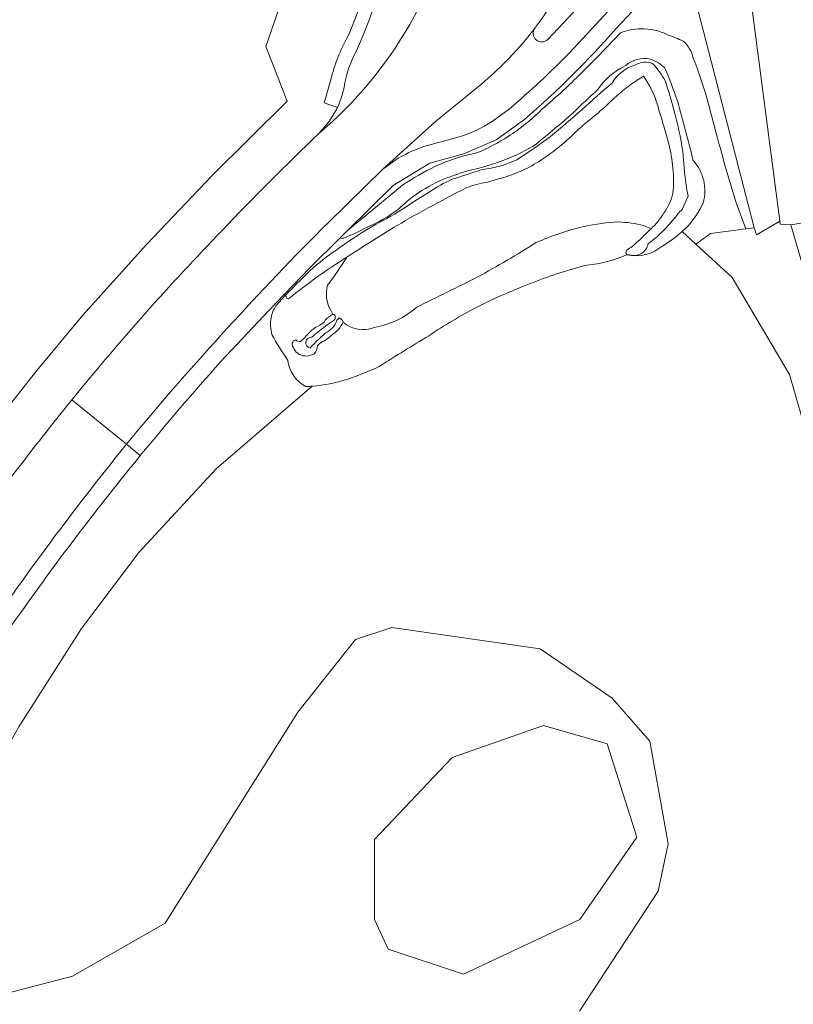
# Model space of a CAD drawing. Header units: metres. Extents: x 197700 to 204338, y 317132 to 325229.
# Tile 1052 of 1056: x 199544 to 199609, y 320925 to 321009. Entities that reach past the tile are written whole.
import ezdxf

# ---------------------------------------------------------------- set-up
doc = ezdxf.new("R2010")
doc.units = ezdxf.units.M
for name, color, linetype, lineweight in [('B-WE-GR-BEPLANTING_CULTUUR_BODEMBEDEKKER-GV', 90, 'Continuous', 18), ('B-WE-GR-BOS_LOOF-GV', 40, 'Continuous', 13), ('B-WE-GR-BOS_NAALD-GV', 40, 'Continuous', 13), ('B-WE-GR-GROENVOORZIENING-GV', 80, 'Continuous', 18), ('B-WE-IE-TERREINAFSCHEIDING_KUNSTMATIG_MUUR-GV', 90, 'Continuous', 18), ('B-WE-OG-TERREIN_CULTUURSCHEIDING-GV', 7, 'Continuous', 18), ('B-WE-OG-WATER-GV', 130, 'Continuous', 18), ('B-WE-OG-WATER_MEER-GV', 140, 'Continuous', 18), ('B-WE-VH-VERHARDING_ASFALT-GV', 252, 'Continuous', 18), ('B-WE-VH-VERHARDING_BETONSTRAATSTEEN-GV', 252, 'Continuous', 18), ('B-WE-VH-VERHARDING_HALFVERHARDING_GRIND-GV', 252, 'Continuous', 18), ('B-WE-VH-VERHARDING_TEGEL-GV', 252, 'Continuous', 18)]:
    doc.layers.add(name, color=color, linetype=linetype, lineweight=lineweight)

msp = doc.modelspace()

# ---------------------------------------------------------------- linework, layer by layer
at = {"layer": 'B-WE-GR-BEPLANTING_CULTUUR_BODEMBEDEKKER-GV'}
for points in [[(199590.417, 321012.747, -0.042107), (199587.426, 321007.943)], [(199587.426, 321007.943, 0.915827), (199588.532, 321006.982)]]:
    msp.add_lwpolyline(points, format="xyb", dxfattribs=at)
msp.add_lwpolyline([(199588.532, 321006.982), (199592.906, 321011.683)], dxfattribs=at)
at = {"layer": 'B-WE-GR-BOS_LOOF-GV'}
for points in [[(199599.99, 320990.613, -0.057302), (199598.337, 320989.413)], [(199598.337, 320989.413, -0.231221), (199595.258, 320988.629)], [(199595.258, 320988.629, -0.07801), (199591.88, 320987.759)], [(199591.88, 320987.759, 0.035257), (199587.296, 320986.282)], [(199587.296, 320986.282, 0.026473), (199582.481, 320984.169)], [(199582.481, 320984.169, 0.029187), (199578.398, 320981.735)], [(199578.398, 320981.735, 0.004108), (199574.205, 320979.146)], [(199574.205, 320979.146, -0.031854), (199571.437, 320978.015)], [(199571.437, 320978.015, -0.050018), (199568.461, 320977.44)]]:
    msp.add_lwpolyline(points, format="xyb", dxfattribs=at)
for points in [[(199622.37, 320921.015), (199620.846, 320933.425), (199625.2, 320943.439), (199621.717, 320944.745), (199616.002, 320954.597), (199609.144, 320978.436), (199604.246, 320986.709), (199601.167, 320989.534), (199599.99, 320990.613)], [(199568.461, 320977.44), (199560.269, 320970.381), (199553.683, 320963.251), (199548.785, 320956.774), (199543.451, 320948.392)], [(199536.157, 320924.063), (199548.023, 320927.165), (199555.914, 320931.683), (199567.235, 320949.644), (199572.134, 320955.849), (199575.236, 320956.883), (199587.891, 320955.062), (199594.013, 320950.841), (199597.225, 320947.195), (199598.803, 320938.432), (199597.932, 320934.404), (199591.238, 320924.172)]]:
    msp.add_lwpolyline(points, dxfattribs=at)
at = {"layer": 'B-WE-GR-BOS_NAALD-GV'}
msp.add_lwpolyline([(199541.247, 320974.059), (199544.989, 320978.788), (199548.911, 320983.484), (199554.356, 320989.529), (199559.942, 320995.402), (199566.318, 321001.735), (199564.506, 321006.397), (199566.649, 321012.553), (199566.356, 321015.707), (199564.733, 321015.369), (199563.241, 321015.036), (199560.043, 321014.409), (199558.588, 321014.105), (199555.402, 321013.472), (199553.931, 321013.174), (199550.762, 321012.531), (199549.303, 321012.223), (199546.172, 321011.585), (199546.165, 321011.583), (199544.696, 321011.28), (199540.444, 321010.416)], dxfattribs=at)
at = {"layer": 'B-WE-GR-GROENVOORZIENING-GV'}
for points in [[(199604.599, 320993.078), (199605.416, 320990.851), (199606.136, 320990.945), (199601.118, 321010.318), (199597.604, 321011.391), (199594.361, 321007.925)], [(199586.546, 321000.177), (199584.125, 320998.425), (199581.39, 320997.248), (199578.485, 320996.434), (199575.363, 320994.551), (199571.462, 320990.694), (199573.066, 320992.012), (199575.818, 320994.283), (199576.163, 320994.569)], [(199576.163, 320994.569), (199575.818, 320994.283), (199573.066, 320992.012), (199571.462, 320990.694), (199570.782, 320990.022), (199571.019, 320990.042), (199571.16, 320990.054)], [(199600.507, 320993.639), (199599.996, 320992.502)], [(199605.416, 320990.851), (199604.599, 320993.078)], [(199597.346, 320990.86), (199596.697, 320991.131)], [(199599.99, 320990.613), (199601.167, 320989.534), (199602.39, 320990.454), (199605.416, 320990.851)], [(199571.16, 320990.054), (199571.019, 320990.042), (199570.782, 320990.022), (199568.252, 320987.52), (199566.093, 320985.284), (199566.189, 320985.188), (199566.894, 320985.908)], [(199595.258, 320988.629), (199595.284, 320988.67)], [(199595.284, 320988.67), (199595.258, 320988.629)], [(199565.371, 320984.3), (199566.189, 320985.188), (199566.093, 320985.284), (199564.781, 320983.926), (199560.653, 320979.509)], [(199566.437, 320984.877), (199566.306, 320984.922), (199566.189, 320985.188), (199565.371, 320984.3)], [(199570.212, 320983.558), (199570.003, 320983.951)], [(199567.471, 320981.252), (199567.826, 320981.582)], [(199527.674, 320918.986), (199535.287, 320933.914), (199543.451, 320948.392), (199548.785, 320956.774), (199553.683, 320963.251), (199560.269, 320970.381), (199568.461, 320977.44)]]:
    msp.add_lwpolyline(points, dxfattribs=at)
for points in [[(199594.361, 321007.925, -0.03579), (199586.546, 321000.177)], [(199591.651, 321004.388, 0.012333), (199594.726, 321007.556)], [(199594.726, 321007.556, -0.012333), (199591.651, 321004.388)], [(199594.726, 321007.556, -0.085352), (199596.488, 321007.908)], [(199596.488, 321007.908, 0.085352), (199594.726, 321007.556)], [(199596.488, 321007.908, -0.118559), (199598.738, 321007.393)], [(199598.738, 321007.393, 0.118559), (199596.488, 321007.908)], [(199598.738, 321007.393, -0.030333), (199600.069, 321006.848)], [(199600.069, 321006.848, 0.030333), (199598.738, 321007.393)], [(199600.069, 321006.848, -0.176797), (199600.927, 321005.391)], [(199600.927, 321005.391, 0.176797), (199600.069, 321006.848)], [(199597.248, 321005.312, 0.240222), (199595.174, 321004.766)], [(199595.174, 321004.766, -0.240222), (199597.248, 321005.312)], [(199596.014, 321004.834, -0.224219), (199597.464, 321004.943)], [(199598.506, 321004.576, 0.107565), (199597.248, 321005.312)], [(199597.248, 321005.312, -0.107565), (199598.506, 321004.576)], [(199600.927, 321005.391, -0.030597), (199601.325, 321004.36)], [(199601.325, 321004.36, 0.030597), (199600.927, 321005.391)], [(199588.009, 321001.008, 0.020795), (199591.651, 321004.388)], [(199591.651, 321004.388, -0.020795), (199588.009, 321001.008)], [(199595.174, 321004.766, 0.136685), (199592.805, 321002.717)], [(199592.805, 321002.717, -0.136685), (199595.174, 321004.766)], [(199594.011, 321003.261, -0.191267), (199596.014, 321004.834)], [(199597.464, 321004.943, -0.069976), (199598.554, 321003.431)], [(199599.578, 321001.749, 0.017691), (199598.506, 321004.576)], [(199598.506, 321004.576, -0.017691), (199599.578, 321001.749)], [(199601.325, 321004.36, -0.031357), (199602.537, 321000.278)], [(199602.537, 321000.278, 0.031357), (199601.325, 321004.36)], [(199598.554, 321003.431, -0.017094), (199599.284, 321001)], [(199592.805, 321002.717, 0.008808), (199590.691, 321000.749)], [(199590.691, 321000.749, -0.008808), (199592.805, 321002.717)], [(199591.459, 321001.011, -0.016646), (199594.011, 321003.261)], [(199600.934, 320996.659, 0.007093), (199599.578, 321001.749)], [(199599.578, 321001.749, -0.007093), (199600.934, 320996.659)], [(199585.164, 320998.728, 0.051317), (199588.009, 321001.008)], [(199588.009, 321001.008, -0.051317), (199585.164, 320998.728)], [(199588.759, 320998.732, 0.005435), (199591.459, 321001.011)], [(199599.284, 321001, -0.030759), (199600.038, 320997.432)], [(199590.691, 321000.749, -0.012584), (199587.558, 320998.073)], [(199587.558, 320998.073, 0.012584), (199590.691, 321000.749)], [(199602.537, 321000.278, -0.005104), (199603.469, 320996.845)], [(199603.469, 320996.845, 0.005104), (199602.537, 321000.278)], [(199582.569, 320997.343, 0.039376), (199585.164, 320998.728)], [(199585.164, 320998.728, -0.039376), (199582.569, 320997.343)], [(199585.904, 320996.739, 0.022705), (199588.759, 320998.732)], [(199587.558, 320998.073, -0.050807), (199584.939, 320996.757)], [(199584.939, 320996.757, 0.050807), (199587.558, 320998.073)], [(199600.038, 320997.432, 0.018651), (199600.314, 320994.741)], [(199578.962, 320996.179, -0.056149), (199582.569, 320997.343)], [(199582.569, 320997.343, 0.056149), (199578.962, 320996.179)], [(199584.939, 320996.757, -0.046584), (199581.923, 320995.862)], [(199581.923, 320995.862, 0.046584), (199584.939, 320996.757)], [(199582.951, 320995.896, 0.078141), (199585.904, 320996.739)], [(199601.79, 320993.076, 0.256718), (199600.934, 320996.659)], [(199600.934, 320996.659, -0.256718), (199601.79, 320993.076)], [(199603.469, 320996.845, 0.007477), (199604.599, 320993.078)], [(199604.599, 320993.078, -0.007477), (199603.469, 320996.845)], [(199576.163, 320994.569, -0.036801), (199578.962, 320996.179)], [(199578.962, 320996.179, 0.036801), (199576.163, 320994.569)], [(199581.923, 320995.862, 0.008202), (199579.659, 320995.09)], [(199579.659, 320995.09, -0.008202), (199581.923, 320995.862)], [(199580.392, 320995.072, -0.007879), (199582.951, 320995.896)], [(199579.659, 320995.09, 0.048891), (199577.222, 320993.725)], [(199577.222, 320993.725, -0.048891), (199579.659, 320995.09)], [(199578.423, 320993.974, -0.044334), (199580.392, 320995.072)], [(199600.314, 320994.741, 0.039092), (199600.507, 320993.639)], [(199577.222, 320993.725, 0.037427), (199575.852, 320992.558)], [(199575.852, 320992.558, -0.037427), (199577.222, 320993.725)], [(199576.107, 320992.487, -0.017028), (199578.423, 320993.974)], [(199575.852, 320992.558, -0.058191), (199573.089, 320990.958)], [(199573.089, 320990.958, 0.058191), (199575.852, 320992.558)], [(199573.521, 320991.033, 0.015057), (199576.107, 320992.487)], [(199599.996, 320992.502, 0.011729), (199599.612, 320992.119)], [(199600.465, 320991.082, 0.075416), (199601.79, 320993.076)], [(199601.79, 320993.076, -0.075416), (199600.465, 320991.082)], [(199599.612, 320992.119, -0.031026), (199598.645, 320990.964)], [(199569.126, 320988.021, -0.028216), (199573.521, 320991.033)], [(199573.089, 320990.958, -0.01744), (199571.16, 320990.054)], [(199571.16, 320990.054, 0.01744), (199573.089, 320990.958)], [(199591.637, 320991.06, 0.044052), (199587.548, 320989.684)], [(199594.577, 320991.432, 0.040181), (199591.637, 320991.06)], [(199596.697, 320991.131, 0.056073), (199594.577, 320991.432)], [(199597.052, 320990.594, 0.014607), (199597.346, 320990.86)], [(199598.645, 320990.964, -0.050983), (199597.099, 320989.587)], [(199599.99, 320990.613, 0.019094), (199600.465, 320991.082)], [(199600.465, 320991.082, -0.019094), (199599.99, 320990.613)], [(199595.717, 320989.348, 0.025194), (199597.052, 320990.594)], [(199598.337, 320989.413, 0.057302), (199599.99, 320990.613)], [(199587.548, 320989.684, -0.017699), (199582.526, 320986.735)], [(199595.201, 320988.782, -0.115578), (199595.271, 320989.039)], [(199595.258, 320988.629, 0.231221), (199598.337, 320989.413)], [(199595.271, 320989.039, 0.017833), (199595.717, 320989.348)], [(199597.099, 320989.587, -0.447444), (199595.502, 320988.64)], [(199571.396, 320988.428, 0.030724), (199566.437, 320984.877)], [(199569.768, 320986.051, 0.026189), (199571.396, 320988.428)], [(199591.88, 320987.759, 0.07801), (199595.258, 320988.629)], [(199595.284, 320988.67, -0.152298), (199595.201, 320988.782)], [(199595.502, 320988.64, -0.250637), (199595.284, 320988.67)], [(199566.894, 320985.908, -0.028306), (199569.126, 320988.021)], [(199587.296, 320986.282, -0.035257), (199591.88, 320987.759)], [(199582.526, 320986.735, -0.004444), (199577.385, 320984.187)], [(199570.003, 320983.951, -0.196761), (199569.768, 320986.051)], [(199582.481, 320984.169, -0.026473), (199587.296, 320986.282)], [(199564.951, 320983.279, -0.093856), (199565.371, 320984.3)], [(199565.371, 320984.3, 0.093856), (199564.951, 320983.279)], [(199577.385, 320984.187, -0.141005), (199573.749, 320982.452)], [(199578.398, 320981.735, -0.029187), (199582.481, 320984.169)], [(199565.012, 320981.835, -0.092116), (199564.951, 320983.279)], [(199564.951, 320983.279, 0.092116), (199565.012, 320981.835)], [(199569.464, 320982.885, -0.170473), (199570.013, 320983.421)], [(199570.013, 320983.421, -0.260726), (199570.212, 320983.558)], [(199567.826, 320981.582, -0.067016), (199568.705, 320982.433)], [(199568.705, 320982.433, 0.065427), (199569.464, 320982.885)], [(199571.095, 320982.89, -0.051472), (199570.689, 320982.267)], [(199573.749, 320982.452, -0.287862), (199571.095, 320982.89)], [(199566.379, 320979.626, -0.013342), (199565.012, 320981.835)], [(199565.012, 320981.835, 0.013342), (199566.379, 320979.626)], [(199570.689, 320982.267, -0.021679), (199569.517, 320981.311)], [(199574.205, 320979.146, -0.004108), (199578.398, 320981.735)], [(199566.862, 320980.73, -0.388085), (199566.821, 320981.243)], [(199566.821, 320981.243, -0.165134), (199567.071, 320981.387)], [(199567.221, 320980.242, -0.154496), (199566.862, 320980.73)], [(199567.071, 320981.387, 0.253953), (199567.471, 320981.252)], [(199568.901, 320980.869, -0.218973), (199568.619, 320980.207)], [(199569.517, 320981.311, 0.139835), (199568.901, 320980.869)], [(199567.826, 320980.014, -0.152246), (199567.221, 320980.242)], [(199568.619, 320980.207, -0.172084), (199567.826, 320980.014)], [(199560.653, 320979.509, 0.011063), (199553.808, 320971.52)], [(199567.923, 320977.4, -0.245553), (199566.379, 320979.626)], [(199566.379, 320979.626, 0.245553), (199567.923, 320977.4)], [(199571.437, 320978.015, 0.031854), (199574.205, 320979.146)], [(199568.461, 320977.44, -0.011091), (199567.923, 320977.4)], [(199567.923, 320977.4, 0.011091), (199568.461, 320977.44)], [(199568.461, 320977.44, 0.050018), (199571.437, 320978.015)], [(199553.808, 320971.52, 0.017461), (199543.618, 320958.159)], [(199543.618, 320958.159, 0.018006), (199533.44, 320942.543)]]:
    msp.add_lwpolyline(points, format="xyb", dxfattribs=at)
at = {"layer": 'B-WE-IE-TERREINAFSCHEIDING_KUNSTMATIG_MUUR-GV'}
for points in [[(199597.464, 321004.943, 0.224219), (199596.014, 321004.834)], [(199596.014, 321004.834, 0.191267), (199594.011, 321003.261)], [(199598.554, 321003.431, 0.069976), (199597.464, 321004.943)], [(199595.638, 321003.169, -0.02288), (199596.702, 321003.866)], [(199596.702, 321003.866, -0.093939), (199598.008, 321000.969)], [(199599.284, 321001, 0.017094), (199598.554, 321003.431)], [(199594.011, 321003.261, 0.016646), (199591.459, 321001.011)], [(199594.491, 321002.241, -0.018638), (199595.638, 321003.169)], [(199591.459, 321001.011, -0.005435), (199588.759, 320998.732)], [(199592.717, 321000.628, 0.008947), (199593.777, 321001.586)], [(199598.008, 321000.969, -0.009229), (199598.419, 320999.586)], [(199600.038, 320997.432, 0.030759), (199599.284, 321001)], [(199591.148, 320999.331, -0.011131), (199592.717, 321000.628)], [(199589.493, 320997.829, 0.028834), (199591.148, 320999.331)], [(199588.759, 320998.732, -0.022705), (199585.904, 320996.739)], [(199588.196, 320996.869, 0.025416), (199589.493, 320997.829)], [(199598.849, 320998.105, -0.032903), (199599.206, 320996.017)], [(199600.314, 320994.741, -0.018651), (199600.038, 320997.432)], [(199585.904, 320996.739, -0.078141), (199582.951, 320995.896)], [(199586.524, 320995.895, 0.039357), (199588.196, 320996.869)], [(199582.951, 320995.896, 0.007879), (199580.392, 320995.072)], [(199584.776, 320995.215, 0.028324), (199586.524, 320995.895)], [(199599.206, 320996.017, -0.042354), (199599.202, 320993.892)], [(199580.392, 320995.072, 0.044334), (199578.423, 320993.974)], [(199579.529, 320993.273, -0.004511), (199581.645, 320994.37)], [(199581.645, 320994.37, -0.045768), (199583.31, 320994.812)], [(199600.507, 320993.639, -0.039092), (199600.314, 320994.741)], [(199578.423, 320993.974, 0.017028), (199576.107, 320992.487)], [(199576.36, 320991.526, -0.010521), (199579.529, 320993.273)], [(199599.202, 320993.892, -0.098437), (199598.438, 320992.202)], [(199576.107, 320992.487, -0.015057), (199573.521, 320991.033)], [(199599.612, 320992.119, -0.011729), (199599.996, 320992.502)], [(199598.438, 320992.202, -0.061568), (199597.346, 320990.86)], [(199598.645, 320990.964, 0.031026), (199599.612, 320992.119)], [(199573.521, 320991.033, 0.028216), (199569.126, 320988.021)], [(199571.531, 320988.512, -0.012085), (199576.36, 320991.526)], [(199597.346, 320990.86, -0.014607), (199597.052, 320990.594)], [(199597.099, 320989.587, 0.050983), (199598.645, 320990.964)], [(199597.052, 320990.594, -0.025194), (199595.717, 320989.348)], [(199595.271, 320989.039, 0.115578), (199595.201, 320988.782)], [(199595.717, 320989.348, -0.017833), (199595.271, 320989.039)], [(199595.502, 320988.64, 0.447444), (199597.099, 320989.587)], [(199566.437, 320984.877, -0.030724), (199571.396, 320988.428)], [(199595.201, 320988.782, 0.152298), (199595.284, 320988.67)], [(199595.284, 320988.67, 0.250637), (199595.502, 320988.64)], [(199569.126, 320988.021, 0.028306), (199566.894, 320985.908)], [(199570.013, 320983.421, 0.170473), (199569.464, 320982.885)], [(199570.212, 320983.558, 0.260726), (199570.013, 320983.421)], [(199570.37, 320983.522, 0.164661), (199570.212, 320983.558)], [(199570.399, 320983.11, 0.167331), (199570.37, 320983.522)], [(199571.095, 320982.89, 0.174784), (199570.897, 320983.189)], [(199568.705, 320982.433, 0.067016), (199567.826, 320981.582)], [(199568.426, 320981.614, -0.021917), (199569.733, 320982.661)], [(199569.464, 320982.885, -0.065427), (199568.705, 320982.433)], [(199570.553, 320983.059, -0.216606), (199569.589, 320981.983)], [(199569.733, 320982.661, -0.012794), (199570.399, 320983.11)], [(199570.689, 320982.267, 0.051472), (199571.095, 320982.89)], [(199568.275, 320980.676, -0.91332), (199568.426, 320981.614)], [(199569.589, 320981.983, 0.011645), (199568.667, 320981.11)], [(199569.517, 320981.311, 0.021679), (199570.689, 320982.267)], [(199566.821, 320981.243, 0.388085), (199566.862, 320980.73)], [(199567.071, 320981.387, 0.165134), (199566.821, 320981.243)], [(199566.862, 320980.73, 0.154496), (199567.221, 320980.242)], [(199567.471, 320981.252, -0.253953), (199567.071, 320981.387)], [(199568.667, 320981.11, 0.014736), (199568.275, 320980.676)], [(199568.619, 320980.207, 0.218973), (199568.901, 320980.869)], [(199568.901, 320980.869, -0.139835), (199569.517, 320981.311)], [(199567.221, 320980.242, 0.152246), (199567.826, 320980.014)], [(199567.826, 320980.014, 0.172084), (199568.619, 320980.207)]]:
    msp.add_lwpolyline(points, format="xyb", dxfattribs=at)
for points in [[(199593.777, 321001.586), (199594.491, 321002.241)], [(199598.419, 320999.586), (199598.849, 320998.105)], [(199583.31, 320994.812), (199584.044, 320995.012), (199584.776, 320995.215)], [(199599.996, 320992.502), (199600.507, 320993.639)], [(199571.396, 320988.428), (199571.531, 320988.512)], [(199566.894, 320985.908), (199566.189, 320985.188), (199566.306, 320984.922), (199566.437, 320984.877)], [(199570.897, 320983.189), (199570.75, 320983.257), (199570.668, 320983.158), (199570.553, 320983.059)], [(199567.826, 320981.582), (199567.471, 320981.252)]]:
    msp.add_lwpolyline(points, dxfattribs=at)
at = {"layer": 'B-WE-OG-TERREIN_CULTUURSCHEIDING-GV'}
for points in [[(199574.542, 321017.52), (199567.89, 321016.027), (199566.356, 321015.707), (199566.649, 321012.553), (199564.506, 321006.397), (199566.318, 321001.735), (199559.942, 320995.402), (199554.356, 320989.529), (199548.911, 320983.484), (199544.989, 320978.788), (199541.247, 320974.059), (199536.986, 320968.392), (199532.858, 320962.614), (199529.459, 320957.546), (199524.612, 320949.82), (199519.551, 320941.003), (199515.79, 320933.799), (199512.717, 320927.397), (199507.346, 320915.478), (199503.244, 320905.756), (199506.682, 320903.88), (199510.108, 320912.076), (199514.112, 320921.124), (199517.507, 320928.454)], [(199570.602, 321001.194), (199569.477, 321001.596), (199570.043, 321003.549)], [(199569.008, 320998.967), (199569.902, 321000), (199570.519, 321001.023)], [(199606.136, 320990.945), (199605.416, 320990.851), (199602.39, 320990.454), (199601.167, 320989.534), (199604.246, 320986.709), (199609.144, 320978.436), (199616.002, 320954.597), (199621.717, 320944.745), (199625.2, 320943.439), (199627.882, 320946.269)], [(199618.121, 320962.075), (199615.4, 320970.11), (199609.252, 320991.191), (199608.339, 320991.235), (199608.303, 320991.513), (199606.322, 320990.349), (199606.136, 320990.945)], [(199591.238, 320924.172), (199597.932, 320934.404), (199598.803, 320938.432), (199597.225, 320947.195), (199594.013, 320950.841), (199587.891, 320955.062), (199575.236, 320956.883), (199572.134, 320955.849), (199567.235, 320949.644), (199555.914, 320931.683), (199548.023, 320927.165), (199536.157, 320924.063)]]:
    msp.add_lwpolyline(points, dxfattribs=at)
for points in [[(199571.503, 321007.252, 0.016872), (199572.622, 321010.159)], [(199570.043, 321003.549, -0.068586), (199571.503, 321007.252)], [(199570.519, 321001.023, 0.006758), (199570.602, 321001.194)], [(199560.782, 320990.711, -0.010921), (199569.008, 320998.967)], [(199547.983, 320976.287, -0.021787), (199560.782, 320990.711)], [(199544.29, 320971.615, -0.006846), (199547.983, 320976.287)], [(199529.979, 320951.215, -0.024637), (199544.29, 320971.615)]]:
    msp.add_lwpolyline(points, format="xyb", dxfattribs=at)
msp.add_lwpolyline([(199573.775, 320931.991), (199573.775, 320938.794), (199580.384, 320945.791), (199588.158, 320948.512), (199593.6, 320946.957), (199596.127, 320938.988), (199591.268, 320931.991), (199581.355, 320927.327), (199574.942, 320929.465)], close=True, dxfattribs=at)
at = {"layer": 'B-WE-OG-WATER-GV'}
for points in [[(199596.702, 321003.866, 0.02288), (199595.638, 321003.169)], [(199598.008, 321000.969, 0.093939), (199596.702, 321003.866)], [(199595.638, 321003.169, 0.018638), (199594.491, 321002.241)], [(199593.777, 321001.586, -0.008947), (199592.717, 321000.628)], [(199598.419, 320999.586, 0.009229), (199598.008, 321000.969)], [(199592.717, 321000.628, 0.011131), (199591.148, 320999.331)], [(199591.148, 320999.331, -0.028834), (199589.493, 320997.829)], [(199589.493, 320997.829, -0.025416), (199588.196, 320996.869)], [(199599.206, 320996.017, 0.032903), (199598.849, 320998.105)], [(199588.196, 320996.869, -0.039357), (199586.524, 320995.895)], [(199586.524, 320995.895, -0.028324), (199584.776, 320995.215)], [(199599.202, 320993.892, 0.042354), (199599.206, 320996.017)], [(199581.645, 320994.37, 0.004511), (199579.529, 320993.273)], [(199583.31, 320994.812, 0.045768), (199581.645, 320994.37)], [(199579.529, 320993.273, 0.010521), (199576.36, 320991.526)], [(199598.438, 320992.202, 0.098437), (199599.202, 320993.892)], [(199597.346, 320990.86, 0.061568), (199598.438, 320992.202)], [(199576.36, 320991.526, 0.012085), (199571.531, 320988.512)], [(199587.548, 320989.684, -0.044052), (199591.637, 320991.06)], [(199591.637, 320991.06, -0.040181), (199594.577, 320991.432)], [(199594.577, 320991.432, -0.056073), (199596.697, 320991.131)], [(199582.526, 320986.735, 0.017699), (199587.548, 320989.684)], [(199571.396, 320988.428, -0.026189), (199569.768, 320986.051)], [(199577.385, 320984.187, 0.004444), (199582.526, 320986.735)], [(199569.768, 320986.051, 0.196761), (199570.003, 320983.951)], [(199573.749, 320982.452, 0.141005), (199577.385, 320984.187)], [(199570.212, 320983.558, -0.164661), (199570.37, 320983.522)], [(199570.37, 320983.522, -0.167331), (199570.399, 320983.11)], [(199570.897, 320983.189, -0.174784), (199571.095, 320982.89)], [(199569.733, 320982.661, 0.021917), (199568.426, 320981.614)], [(199569.589, 320981.983, 0.216606), (199570.553, 320983.059)], [(199570.399, 320983.11, 0.012794), (199569.733, 320982.661)], [(199571.095, 320982.89, 0.287862), (199573.749, 320982.452)], [(199568.426, 320981.614, 0.91332), (199568.275, 320980.676)], [(199568.667, 320981.11, -0.011645), (199569.589, 320981.983)], [(199568.275, 320980.676, -0.014736), (199568.667, 320981.11)]]:
    msp.add_lwpolyline(points, format="xyb", dxfattribs=at)
for points in [[(199594.491, 321002.241), (199593.777, 321001.586)], [(199598.849, 320998.105), (199598.419, 320999.586)], [(199584.776, 320995.215), (199584.044, 320995.012), (199583.31, 320994.812)], [(199596.697, 320991.131), (199597.346, 320990.86)], [(199571.531, 320988.512), (199571.396, 320988.428)], [(199570.003, 320983.951), (199570.212, 320983.558)], [(199570.553, 320983.059), (199570.668, 320983.158), (199570.75, 320983.257), (199570.897, 320983.189)]]:
    msp.add_lwpolyline(points, dxfattribs=at)
at = {"layer": 'B-WE-OG-WATER_MEER-GV'}
msp.add_lwpolyline([(199573.775, 320931.991), (199574.942, 320929.465), (199581.355, 320927.327), (199591.268, 320931.991), (199596.127, 320938.988), (199593.6, 320946.957), (199588.158, 320948.512), (199580.384, 320945.791), (199573.775, 320938.794)], close=True, dxfattribs=at)
at = {"layer": 'B-WE-VH-VERHARDING_ASFALT-GV'}
for points in [[(199587.426, 321007.943, 0.042107), (199590.417, 321012.747)], [(199577.493, 321009.611, -0.087247), (199570.177, 321000)], [(199582, 321002.473, 0.063693), (199587.426, 321007.943)], [(199569.008, 320998.967, 0.010921), (199560.782, 320990.711)], [(199560.782, 320990.711, 0.021787), (199547.983, 320976.287)], [(199553.022, 320972.989, -0.022465), (199569.833, 320991.395)], [(199547.983, 320976.287, 0.006846), (199544.29, 320971.615)], [(199538.249, 320952.916, -0.023127), (199552.62, 320972.492)], [(199544.29, 320971.615, 0.024637), (199529.979, 320951.215)]]:
    msp.add_lwpolyline(points, format="xyb", dxfattribs=at)
for points in [[(199574.464, 320995.922), (199578.953, 321000), (199582, 321002.473)], [(199570.177, 321000), (199569.008, 320998.967)], [(199569.833, 320991.395), (199574.464, 320995.922)], [(199552.62, 320972.492), (199547.983, 320976.287)], [(199547.983, 320976.287), (199552.62, 320972.492), (199553.022, 320972.989)]]:
    msp.add_lwpolyline(points, dxfattribs=at)
at = {"layer": 'B-WE-VH-VERHARDING_BETONSTRAATSTEEN-GV'}
msp.add_lwpolyline([(199612.416, 320997.633), (199612.109, 320999.471), (199610.274, 321010.473), (199609.975, 321012.27), (199609.658, 321014.168), (199609.248, 321016.625), (199608.993, 321018.152), (199608.905, 321018.681), (199608.865, 321018.92), (199608.77, 321019.49), (199608.594, 321021.551), (199604.446, 321020.874), (199605.164, 321015.519), (199605.388, 321013.855), (199605.574, 321012.466), (199605.73, 321011.305), (199608.303, 320991.513), (199608.339, 320991.235), (199609.252, 320991.191), (199613.376, 320991.879)], close=True, dxfattribs=at)
msp.add_lwpolyline([(199619.849, 320966.613), (199617.153, 320974.946), (199614.615, 320986.067), (199613.614, 320990.45), (199613.376, 320991.879), (199609.252, 320991.191), (199615.4, 320970.11), (199618.121, 320962.075)], dxfattribs=at)
at = {"layer": 'B-WE-VH-VERHARDING_HALFVERHARDING_GRIND-GV'}
msp.add_lwpolyline([(199608.303, 320991.513), (199605.73, 321011.305), (199605.574, 321012.466), (199605.388, 321013.855), (199601.118, 321010.318), (199606.136, 320990.945), (199606.322, 320990.349)], close=True, dxfattribs=at)
at = {"layer": 'B-WE-VH-VERHARDING_TEGEL-GV'}
for points in [[(199572.17, 321005.908, 0.065789), (199575.776, 321017.833)], [(199575.776, 321017.833, -0.065789), (199572.17, 321005.908)], [(199572.622, 321010.159, -0.016872), (199571.503, 321007.252)], [(199570.177, 321000, 0.087247), (199577.493, 321009.611)], [(199587.426, 321007.943, -0.063693), (199582, 321002.473)], [(199586.546, 321000.177, 0.03579), (199594.361, 321007.925)], [(199588.532, 321006.982, -0.915827), (199587.426, 321007.943)], [(199571.503, 321007.252, 0.068586), (199570.043, 321003.549)], [(199571.241, 321003.33, -0.071431), (199572.17, 321005.908)], [(199572.17, 321005.908, 0.071431), (199571.241, 321003.33)], [(199590.375, 321005.839, -0.021292), (199585.272, 321001.078)], [(199585.272, 321001.078, 0.021292), (199590.375, 321005.839)], [(199570.602, 321001.194, 0.074494), (199571.241, 321003.33)], [(199571.241, 321003.33, -0.074494), (199570.602, 321001.194)], [(199570.602, 321001.194, -0.006758), (199570.519, 321001.023)], [(199583.807, 321000, -0.065482), (199580.889, 320998.656)], [(199580.889, 320998.656, 0.065482), (199583.807, 321000)], [(199577.985, 320997.853, 0.065687), (199575.502, 320996.684)], [(199575.502, 320996.684, -0.065687), (199577.985, 320997.853)], [(199569.833, 320991.395, 0.022465), (199553.022, 320972.989)], [(199553.808, 320971.52, -0.011063), (199560.653, 320979.509)], [(199552.62, 320972.492, 0.023127), (199538.249, 320952.916)], [(199543.618, 320958.159, -0.017461), (199553.808, 320971.52)], [(199533.44, 320942.543, -0.018006), (199543.618, 320958.159)]]:
    msp.add_lwpolyline(points, format="xyb", dxfattribs=at)
for points in [[(199590.375, 321005.839), (199597.02, 321013.034), (199597.132, 321013.155), (199597.136, 321013.159), (199599.751, 321016.065)], [(199594.361, 321007.925), (199597.604, 321011.391), (199601.118, 321010.318), (199605.388, 321013.855), (199605.164, 321015.519), (199600.801, 321011.882), (199597.02, 321013.034), (199590.375, 321005.839)], [(199592.906, 321011.683), (199588.532, 321006.982)], [(199570.043, 321003.549), (199569.477, 321001.596), (199570.602, 321001.194)], [(199582, 321002.473), (199578.953, 321000), (199574.464, 320995.922), (199575.502, 320996.684)], [(199570.519, 321001.023), (199569.902, 321000), (199569.008, 320998.967), (199570.177, 321000)], [(199585.272, 321001.078), (199583.807, 321000)], [(199583.807, 321000), (199585.272, 321001.078)], [(199560.653, 320979.509), (199564.781, 320983.926), (199566.093, 320985.284), (199568.252, 320987.52), (199570.782, 320990.022), (199571.462, 320990.694), (199575.363, 320994.551), (199578.485, 320996.434), (199581.39, 320997.248), (199584.125, 320998.425), (199586.546, 321000.177)], [(199580.889, 320998.656), (199577.985, 320997.853)], [(199577.985, 320997.853), (199580.889, 320998.656)], [(199575.502, 320996.684), (199574.464, 320995.922), (199569.833, 320991.395)], [(199553.022, 320972.989), (199552.62, 320972.492), (199553.808, 320971.52)], [(199553.808, 320971.52), (199552.62, 320972.492)]]:
    msp.add_lwpolyline(points, dxfattribs=at)

doc.saveas('drawing.dxf')
